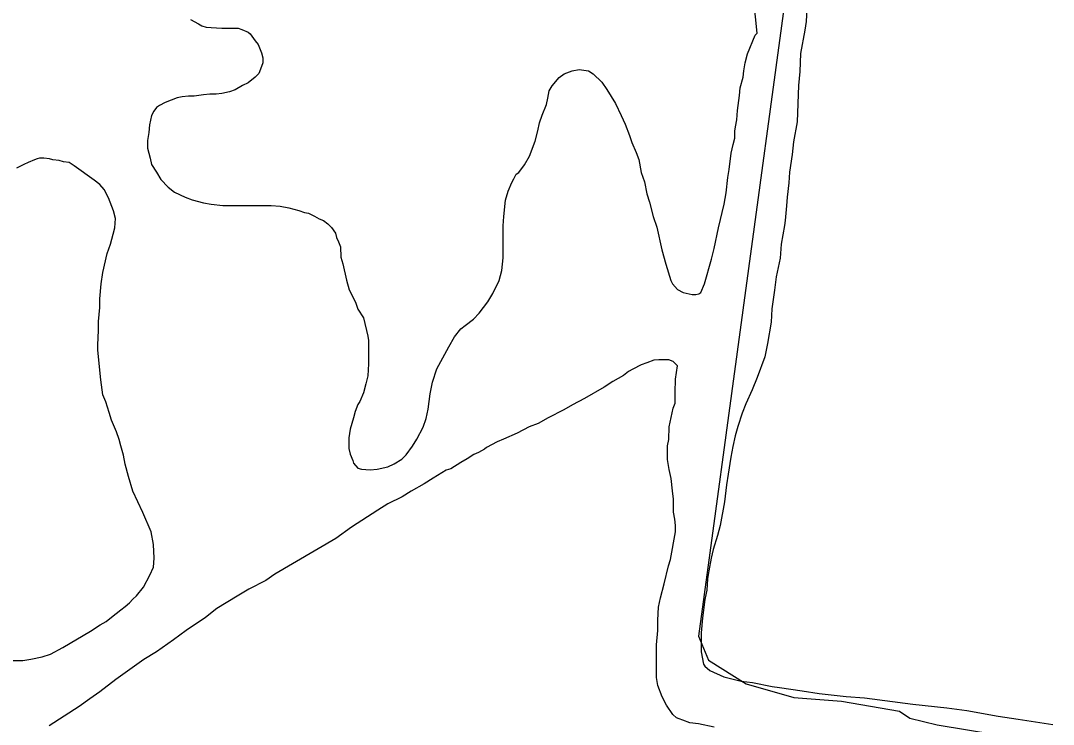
# Model space of a CAD drawing. Extents: x 3161514 to 3199414, y 831166 to 856601.
# Drawn here: x 3166952 to 3167909, y 853490 to 854142 of the extents above; entities that cross this region are included whole.
import ezdxf

# ---------------------------------------------------------------- set-up
doc = ezdxf.new("R2010")
doc.units = 0
doc.layers.add('V-SITE-VEGE', color=7, linetype='Continuous')
doc.layers.add('V-TOPO-SHOR', color=7, linetype='Continuous')

msp = doc.modelspace()

# ---------------------------------------------------------------- linework, layer by layer
at = {"layer": 'V-SITE-VEGE'}
for p, q in [((3167634.12, 854130.04), (3167631.24, 854160.3)), ((3167680.69, 854159.09), (3167679.5, 854141.05)), ((3167109.4, 854142.79), (3167116.96, 854138.72)), ((3167116.96, 854138.72), (3167119.87, 854136.97)), ((3167119.87, 854136.97), (3167123.94, 854135.8)), ((3167123.94, 854135.8), (3167128.59, 854135.21)), ((3167128.59, 854135.21), (3167138.48, 854134.62)), ((3167138.48, 854134.62), (3167153.61, 854134.61)), ((3167153.61, 854134.61), (3167157.1, 854133.44)), ((3167679.5, 854141.05), (3167678.33, 854132.91)), ((3167157.1, 854133.44), (3167162.91, 854131.11)), ((3167162.91, 854131.11), (3167164.65, 854129.36)), ((3167164.65, 854129.36), (3167169.3, 854122.96)), ((3167625.37, 854110.86), (3167632.37, 854128.3)), ((3167632.37, 854128.3), (3167634.12, 854130.04)), ((3167678.33, 854132.91), (3167674.24, 854111.39)), ((3167169.3, 854122.96), (3167172.21, 854119.46)), ((3167172.21, 854119.46), (3167175.11, 854111.9)), ((3167175.11, 854111.9), (3167176.27, 854107.24)), ((3167176.27, 854107.24), (3167176.26, 854102.59)), ((3167623.04, 854102.72), (3167625.37, 854110.86)), ((3167674.24, 854111.39), (3167673.64, 854094.52)), ((3167175.09, 854099.1), (3167172.76, 854092.7)), ((3167176.26, 854102.59), (3167175.09, 854099.1)), ((3167463.05, 854095.31), (3167469.45, 854096.47)), ((3167469.45, 854096.47), (3167478.18, 854095.3)), ((3167621.86, 854095.15), (3167623.04, 854102.72)), ((3167169.27, 854089.21), (3167162.86, 854083.99)), ((3167172.76, 854092.7), (3167169.27, 854089.21)), ((3167444.42, 854081.37), (3167450.83, 854088.93)), ((3167450.83, 854088.93), (3167455.48, 854092.41)), ((3167455.48, 854092.41), (3167463.05, 854095.31)), ((3167478.18, 854095.3), (3167482.24, 854092.39)), ((3167482.24, 854092.39), (3167490.38, 854084.82)), ((3167618.36, 854079.45), (3167621.28, 854089.34)), ((3167621.28, 854089.34), (3167621.86, 854095.15)), ((3167673.64, 854094.52), (3167672.46, 854081.72)), ((3167150.64, 854077.6), (3167145.4, 854075.86)), ((3167157.62, 854081.66), (3167150.64, 854077.6)), ((3167162.86, 854083.99), (3167157.62, 854081.66)), ((3167441.51, 854076.72), (3167444.42, 854081.37)), ((3167490.38, 854084.82), (3167495.03, 854077.83)), ((3167495.03, 854077.83), (3167503.16, 854065.02)), ((3167617.77, 854072.47), (3167618.36, 854079.45)), ((3167672.46, 854081.72), (3167671.26, 854047.98)), ((3167097.11, 854070.09), (3167086.05, 854066.03)), ((3167101.77, 854071.25), (3167097.11, 854070.09)), ((3167107.58, 854071.83), (3167101.77, 854071.25)), ((3167112.82, 854071.82), (3167107.58, 854071.83)), ((3167121.55, 854072.98), (3167112.82, 854071.82)), ((3167127.37, 854073.55), (3167121.55, 854072.98)), ((3167133.18, 854073.55), (3167127.37, 854073.55)), ((3167138.42, 854074.12), (3167133.18, 854073.55)), ((3167145.4, 854075.86), (3167138.42, 854074.12)), ((3167439.17, 854063.93), (3167440.34, 854069.74)), ((3167440.34, 854069.74), (3167441.51, 854076.72)), ((3167616.01, 854058.51), (3167617.77, 854072.47)), ((3167077.91, 854061.38), (3167075.58, 854057.9)), ((3167080.82, 854063.13), (3167077.91, 854061.38)), ((3167086.05, 854066.03), (3167080.82, 854063.13)), ((3167435.08, 854054.04), (3167439.17, 854063.93)), ((3167503.16, 854065.02), (3167508.39, 854053.96)), ((3167615.42, 854049.78), (3167616.01, 854058.51)), ((3167073.24, 854053.83), (3167071.49, 854045.1)), ((3167075.58, 854057.9), (3167073.24, 854053.83)), ((3167432.75, 854047.06), (3167435.08, 854054.04)), ((3167508.39, 854053.96), (3167511.87, 854045.82)), ((3167614.25, 854043.39), (3167615.42, 854049.78)), ((3167071.49, 854045.1), (3167070.9, 854038.13)), ((3167428.66, 854030.2), (3167431, 854039.5)), ((3167431, 854039.5), (3167432.75, 854047.06)), ((3167511.87, 854045.82), (3167515.93, 854035.34)), ((3167613.66, 854039.32), (3167614.25, 854043.39)), ((3167613.66, 854032.92), (3167613.66, 854039.32)), ((3167671.26, 854047.98), (3167667.76, 854029.37)), ((3167069.73, 854030.56), (3167069.72, 854023.58)), ((3167070.9, 854038.13), (3167069.73, 854030.56)), ((3167423.41, 854016.24), (3167428.66, 854030.2)), ((3167515.93, 854035.34), (3167518.25, 854028.94)), ((3167611.91, 854027.1), (3167613.66, 854032.92)), ((3167069.72, 854023.58), (3167072.04, 854014.27)), ((3167518.25, 854028.94), (3167522.31, 854019.63)), ((3167610.15, 854018.96), (3167611.91, 854027.1)), ((3167667.76, 854029.37), (3167666.58, 854017.74)), ((3166959.18, 854010.31), (3166955.1, 854008.57)), ((3166965, 854012.63), (3166959.18, 854010.31)), ((3166967.33, 854013.8), (3166965, 854012.63)), ((3166969.65, 854014.38), (3166967.33, 854013.8)), ((3166973.73, 854014.37), (3166969.65, 854014.38)), ((3166978.96, 854013.78), (3166973.73, 854014.37)), ((3166981.87, 854012.62), (3166978.96, 854013.78)), ((3166987.69, 854012.03), (3166981.87, 854012.62)), ((3166991.76, 854010.86), (3166987.69, 854012.03)), ((3166996.99, 854010.28), (3166991.76, 854010.86)), ((3167001.64, 854007.36), (3166996.99, 854010.28)), ((3167072.04, 854014.27), (3167073.2, 854008.45)), ((3167418.75, 854008.1), (3167423.41, 854016.24)), ((3167522.31, 854019.63), (3167524.63, 854013.23)), ((3167524.63, 854013.23), (3167526.95, 854001.01)), ((3167608.39, 854003.83), (3167610.15, 854018.96)), ((3167666.58, 854017.74), (3167664.23, 854001.45)), ((3166955.1, 854008.57), (3166948.12, 854005.09)), ((3167020.25, 853993.96), (3167001.64, 854007.36)), ((3167073.2, 854008.45), (3167077.85, 854001.47)), ((3167077.85, 854001.47), (3167081.91, 853994.48)), ((3167411.18, 853999.38), (3167413.5, 854001.12)), ((3167413.5, 854001.12), (3167418.75, 854008.1)), ((3167526.95, 854001.01), (3167529.85, 853992.28)), ((3167607.22, 853996.27), (3167608.39, 854003.83)), ((3167664.23, 854001.45), (3167663.64, 853991.56)), ((3167025.48, 853989.89), (3167020.25, 853993.96)), ((3167081.91, 853994.48), (3167088.88, 853987.49)), ((3167403.6, 853983.68), (3167407.1, 853991.82)), ((3167407.1, 853991.82), (3167408.85, 853995.31)), ((3167408.85, 853995.31), (3167411.18, 853999.38)), ((3167529.85, 853992.28), (3167532.16, 853981.22)), ((3167605.46, 853982.31), (3167607.22, 853996.27)), ((3167663.64, 853991.56), (3167661.88, 853978.18)), ((3167029.54, 853985.23), (3167025.48, 853989.89)), ((3167033.61, 853977.66), (3167029.54, 853985.23)), ((3167088.88, 853987.49), (3167094.7, 853982.83)), ((3167094.7, 853982.83), (3167104.58, 853978.17)), ((3167401.26, 853975.54), (3167403.6, 853983.68)), ((3167603.71, 853971.84), (3167605.46, 853982.31)), ((3167038.25, 853965.44), (3167033.61, 853977.66)), ((3167104.58, 853978.17), (3167110.98, 853975.84)), ((3167110.98, 853975.84), (3167121.45, 853972.92)), ((3167121.45, 853972.92), (3167128.43, 853971.75)), ((3167399.5, 853960.42), (3167401.26, 853975.54)), ((3167532.16, 853981.22), (3167534.48, 853973.66)), ((3167534.48, 853973.66), (3167537.96, 853960.28)), ((3167661.88, 853978.18), (3167661.29, 853970.04)), ((3167039.99, 853958.46), (3167038.25, 853965.44)), ((3167128.43, 853971.75), (3167139.48, 853970.57)), ((3167139.48, 853970.57), (3167184.27, 853970.53)), ((3167184.27, 853970.53), (3167192.42, 853969.94)), ((3167192.42, 853969.94), (3167200.56, 853968.18)), ((3167200.56, 853968.18), (3167209.86, 853965.85)), ((3167209.86, 853965.85), (3167215.1, 853964.09)), ((3167215.1, 853964.09), (3167218.59, 853963.51)), ((3167218.59, 853963.51), (3167224.4, 853960.59)), ((3167598.45, 853949.74), (3167603.71, 853971.84)), ((3167661.29, 853970.04), (3167660.12, 853956.66)), ((3167039.4, 853949.73), (3167039.99, 853958.46)), ((3167224.4, 853960.59), (3167228.47, 853958.26)), ((3167228.47, 853958.26), (3167232.54, 853956.52)), ((3167232.54, 853956.52), (3167236.61, 853953.6)), ((3167236.61, 853953.6), (3167240.1, 853950.11)), ((3167398.91, 853951.69), (3167399.5, 853960.42)), ((3167537.96, 853960.28), (3167541.44, 853950.38)), ((3167660.12, 853956.66), (3167659.53, 853952.01)), ((3167035.31, 853934.61), (3167037.65, 853943.92)), ((3167037.65, 853943.92), (3167039.4, 853949.73)), ((3167240.1, 853950.11), (3167243.58, 853944.87)), ((3167243.58, 853944.87), (3167244.74, 853940.8)), ((3167398.88, 853922.02), (3167398.91, 853951.69)), ((3167541.44, 853950.38), (3167546.07, 853929.43)), ((3167594.36, 853930.55), (3167598.45, 853949.74)), ((3167659.53, 853952.01), (3167656.6, 853934.56)), ((3167032.39, 853925.89), (3167035.31, 853934.61)), ((3167244.74, 853940.8), (3167246.48, 853936.72)), ((3167246.48, 853936.72), (3167248.22, 853932.07)), ((3167656.6, 853934.56), (3167655.43, 853921.76)), ((3167028.3, 853908.44), (3167032.39, 853925.89)), ((3167248.22, 853932.07), (3167248.79, 853922.76)), ((3167546.07, 853929.43), (3167549.55, 853916.05)), ((3167592.02, 853920.66), (3167594.36, 853930.55)), ((3167248.79, 853922.76), (3167250.53, 853916.36)), ((3167250.53, 853916.36), (3167254.01, 853901.23)), ((3167397.71, 853910.39), (3167398.88, 853922.02)), ((3167549.55, 853916.05), (3167554.18, 853900.92)), ((3167585.6, 853897.98), (3167592.02, 853920.66)), ((3167655.43, 853921.76), (3167651.92, 853904.31)), ((3167026.55, 853897.97), (3167028.3, 853908.44)), ((3167395.37, 853901.08), (3167397.71, 853910.39)), ((3167025.37, 853884.01), (3167026.55, 853897.97)), ((3167254.01, 853901.23), (3167256.33, 853892.5)), ((3167389.54, 853888.87), (3167395.37, 853901.08)), ((3167554.18, 853900.92), (3167555.93, 853898.01)), ((3167555.93, 853898.01), (3167560.58, 853892.77)), ((3167582.1, 853889.84), (3167585.6, 853897.98)), ((3167651.92, 853904.31), (3167650.16, 853892.1)), ((3167256.33, 853892.5), (3167262.13, 853880.86)), ((3167384.88, 853881.32), (3167389.54, 853888.87)), ((3167560.58, 853892.77), (3167565.81, 853889.86)), ((3167565.81, 853889.86), (3167573.95, 853888.1)), ((3167573.95, 853888.1), (3167577.44, 853888.1)), ((3167577.44, 853888.1), (3167580.35, 853888.68)), ((3167580.35, 853888.68), (3167582.1, 853889.84)), ((3167650.16, 853892.1), (3167647.82, 853874.65)), ((3167025.36, 853875.86), (3167025.37, 853884.01)), ((3167262.13, 853880.86), (3167264.45, 853874.46)), ((3167376.73, 853870.85), (3167384.88, 853881.32)), ((3167024.18, 853863.07), (3167025.36, 853875.86)), ((3167264.45, 853874.46), (3167269.68, 853866.31)), ((3167371.48, 853865.04), (3167376.73, 853870.85)), ((3167647.82, 853874.65), (3167647.23, 853862.43)), ((3167024.17, 853854.92), (3167024.18, 853863.07)), ((3167269.68, 853866.31), (3167273.73, 853849.43)), ((3167359.84, 853856.33), (3167363.92, 853859.23)), ((3167363.92, 853859.23), (3167371.48, 853865.04)), ((3167647.23, 853862.43), (3167643.71, 853842.66)), ((3167023.58, 853840.96), (3167024.17, 853854.92)), ((3167273.73, 853849.43), (3167274.31, 853845.36)), ((3167348.77, 853839.47), (3167354.02, 853848.77)), ((3167354.02, 853848.77), (3167359.84, 853856.33)), ((3167023.58, 853836.31), (3167023.58, 853840.96)), ((3167274.31, 853845.36), (3167274.29, 853823.83)), ((3167337.69, 853819.12), (3167348.77, 853839.47)), ((3167643.71, 853842.66), (3167641.37, 853830.44)), ((3167026.46, 853808.96), (3167023.58, 853836.31)), ((3167641.37, 853830.44), (3167634.37, 853811.25)), ((3167274.29, 853823.83), (3167273.7, 853812.78)), ((3167333.61, 853806.91), (3167337.69, 853819.12)), ((3167526.76, 853823), (3167519.2, 853818.93)), ((3167532, 853824.74), (3167526.76, 853823)), ((3167538.4, 853827.06), (3167532, 853824.74)), ((3167543.06, 853827.63), (3167538.4, 853827.06)), ((3167552.37, 853827.62), (3167543.06, 853827.63)), ((3167556.44, 853825.88), (3167552.37, 853827.62)), ((3167560.5, 853821.8), (3167556.44, 853825.88)), ((3167558.75, 853809.58), (3167560.5, 853821.8)), ((3167273.7, 853812.78), (3167271.95, 853805.22)), ((3167510.46, 853813.12), (3167500.57, 853807.32)), ((3167515.12, 853816.61), (3167510.46, 853813.12)), ((3167519.2, 853818.93), (3167515.12, 853816.61)), ((3167558.15, 853797.37), (3167558.75, 853809.58)), ((3167634.37, 853811.25), (3167629.71, 853799.62)), ((3167028.19, 853795), (3167026.46, 853808.96)), ((3167271.95, 853805.22), (3167269.61, 853797.08)), ((3167331.27, 853795.86), (3167333.61, 853806.91)), ((3167492.42, 853802.09), (3167474.38, 853791.64)), ((3167500.57, 853807.32), (3167492.42, 853802.09)), ((3167031.09, 853788.6), (3167028.19, 853795)), ((3167269.61, 853797.08), (3167266.11, 853788.94)), ((3167329.51, 853781.89), (3167331.27, 853795.86)), ((3167474.38, 853791.64), (3167463.32, 853785.83)), ((3167558.14, 853787.48), (3167558.15, 853797.37)), ((3167629.71, 853799.62), (3167623.88, 853786.83)), ((3167033.99, 853778.71), (3167031.09, 853788.6)), ((3167264.36, 853786.03), (3167262.03, 853779.64)), ((3167266.11, 853788.94), (3167264.36, 853786.03)), ((3167327.76, 853773.17), (3167329.51, 853781.89)), ((3167455.17, 853781.19), (3167440.62, 853773.64)), ((3167463.32, 853785.83), (3167455.17, 853781.19)), ((3167552.88, 853765.38), (3167556.39, 853782.83)), ((3167556.39, 853782.83), (3167558.14, 853787.48)), ((3167623.88, 853786.83), (3167620.38, 853778.11)), ((3167036.31, 853771.72), (3167033.99, 853778.71)), ((3167040.95, 853760.67), (3167036.31, 853771.72)), ((3167260.28, 853773.82), (3167257.36, 853763.35)), ((3167262.03, 853779.64), (3167260.28, 853773.82)), ((3167324.84, 853765.03), (3167327.76, 853773.17)), ((3167440.62, 853773.64), (3167431.3, 853768.41)), ((3167620.38, 853778.11), (3167616.29, 853765.9)), ((3167257.36, 853763.35), (3167256.19, 853755.21)), ((3167319.01, 853753.98), (3167324.84, 853765.03)), ((3167423.16, 853765.51), (3167412.1, 853759.7)), ((3167431.3, 853768.41), (3167423.16, 853765.51)), ((3167552.29, 853753.74), (3167552.88, 853765.38)), ((3167616.29, 853765.9), (3167613.96, 853757.17)), ((3167043.27, 853753.68), (3167040.95, 853760.67)), ((3167045.01, 853747.86), (3167043.27, 853753.68)), ((3167256.19, 853755.21), (3167256.18, 853745.32)), ((3167314.94, 853747.59), (3167319.01, 853753.98)), ((3167399.29, 853753.9), (3167393.47, 853751.58)), ((3167412.1, 853759.7), (3167399.29, 853753.9)), ((3167551.12, 853747.93), (3167552.29, 853753.74)), ((3167613.96, 853757.17), (3167611.62, 853747.28)), ((3167047.33, 853739.13), (3167045.01, 853747.86)), ((3167256.18, 853745.32), (3167257.33, 853740.08)), ((3167309.11, 853739.45), (3167314.94, 853747.59)), ((3167381.83, 853744.61), (3167376.01, 853741.71)), ((3167383.58, 853746.35), (3167381.83, 853744.61)), ((3167393.47, 853751.58), (3167383.58, 853746.35)), ((3167551.11, 853735.13), (3167551.12, 853747.93)), ((3167611.62, 853747.28), (3167609.87, 853737.4)), ((3167049.06, 853730.99), (3167047.33, 853739.13)), ((3167257.33, 853740.08), (3167259.66, 853734.26)), ((3167259.66, 853734.26), (3167260.23, 853731.94)), ((3167298.05, 853731.32), (3167305.03, 853735.38)), ((3167305.03, 853735.38), (3167309.11, 853739.45)), ((3167365.54, 853735.9), (3167359.71, 853732.42)), ((3167371.94, 853739.97), (3167365.54, 853735.9)), ((3167376.01, 853741.71), (3167371.94, 853739.97)), ((3167552.84, 853725.82), (3167551.11, 853735.13)), ((3167609.87, 853737.4), (3167607.52, 853721.69)), ((3167051.96, 853719.35), (3167049.06, 853730.99)), ((3167260.23, 853731.94), (3167264.3, 853727.28)), ((3167264.3, 853727.28), (3167267.79, 853726.11)), ((3167267.79, 853726.11), (3167275.94, 853725.52)), ((3167275.94, 853725.52), (3167282.33, 853726.1)), ((3167282.33, 853726.1), (3167292.23, 853728.41)), ((3167292.23, 853728.41), (3167298.05, 853731.32)), ((3167346.33, 853725.45), (3167334.1, 853717.9)), ((3167350.4, 853726.61), (3167346.33, 853725.45)), ((3167359.71, 853732.42), (3167350.4, 853726.61)), ((3167554.58, 853717.67), (3167552.84, 853725.82)), ((3167056.02, 853705.97), (3167051.96, 853719.35)), ((3167334.1, 853717.9), (3167325.96, 853712.67)), ((3167555.73, 853706.04), (3167554.58, 853717.67)), ((3167607.52, 853721.69), (3167605.77, 853711.81)), ((3167065.31, 853686.18), (3167056.02, 853705.97)), ((3167313.73, 853705.7), (3167305.58, 853700.48)), ((3167325.96, 853712.67), (3167313.73, 853705.7)), ((3167556.89, 853698.47), (3167555.73, 853706.04)), ((3167605.77, 853711.81), (3167604.01, 853696.1)), ((3167305.58, 853700.48), (3167292.19, 853694.09)), ((3167556.88, 853686.26), (3167556.89, 853698.47)), ((3167604.01, 853696.1), (3167599.91, 853674)), ((3167072.85, 853668.14), (3167065.31, 853686.18)), ((3167282.88, 853688.28), (3167258.43, 853672.6)), ((3167292.19, 853694.09), (3167282.88, 853688.28)), ((3167558.03, 853679.86), (3167556.88, 853686.26)), ((3167558.61, 853674.04), (3167558.03, 853679.86)), ((3167075.17, 853656.5), (3167072.85, 853668.14)), ((3167258.43, 853672.6), (3167243.88, 853662.14)), ((3167553.92, 853642.63), (3167558.6, 853668.22)), ((3167558.6, 853668.22), (3167558.61, 853674.04)), ((3167599.91, 853674), (3167597.58, 853664.69)), ((3167075.73, 853643.7), (3167075.17, 853656.5)), ((3167243.88, 853662.14), (3167187.41, 853629.04)), ((3167597.58, 853664.69), (3167593.49, 853651.9)), ((3167593.49, 853651.9), (3167591.74, 853643.76)), ((3167075.15, 853635.56), (3167075.73, 853643.7)), ((3167552.17, 853636.81), (3167553.92, 853642.63)), ((3167591.74, 853643.76), (3167589.4, 853632.12)), ((3167065.82, 853616.95), (3167071.65, 853628)), ((3167071.65, 853628), (3167075.15, 853635.56)), ((3167187.41, 853629.04), (3167179.26, 853623.23)), ((3167548.08, 853619.95), (3167552.17, 853636.81)), ((3167589.4, 853632.12), (3167588.22, 853624.56)), ((3167179.26, 853623.23), (3167163.55, 853615.1)), ((3167544.58, 853607.16), (3167548.08, 853619.95)), ((3167588.22, 853624.56), (3167587.63, 853614.09)), ((3167055.92, 853605.91), (3167059.41, 853608.81)), ((3167059.41, 853608.81), (3167065.82, 853616.95)), ((3167152.49, 853608.72), (3167133.86, 853597.1)), ((3167163.55, 853615.1), (3167152.49, 853608.72)), ((3167587.63, 853614.09), (3167585.88, 853605.37)), ((3167048.93, 853598.93), (3167053.01, 853602.42)), ((3167053.01, 853602.42), (3167055.92, 853605.91)), ((3167542.82, 853598.43), (3167544.58, 853607.16)), ((3167585.88, 853605.37), (3167583.53, 853588.5)), ((3167036.12, 853589.06), (3167044.85, 853596.03)), ((3167044.85, 853596.03), (3167048.93, 853598.93)), ((3167133.86, 853597.1), (3167123.38, 853588.97)), ((3167542.23, 853586.21), (3167542.82, 853598.43)), ((3167016.91, 853576.28), (3167025.64, 853582.09)), ((3167025.64, 853582.09), (3167031.46, 853584.99)), ((3167031.46, 853584.99), (3167036.12, 853589.06)), ((3167123.38, 853588.97), (3167105.33, 853576.77)), ((3167542.22, 853576.91), (3167542.23, 853586.21)), ((3167583.53, 853588.5), (3167582.36, 853574.54)), ((3166991.3, 853561.18), (3167016.91, 853576.28)), ((3167105.33, 853576.77), (3167093.69, 853568.06)), ((3167541.04, 853563.53), (3167542.22, 853576.91)), ((3167582.36, 853574.54), (3167582.34, 853557.09)), ((3166979.66, 853554.79), (3166991.3, 853561.18)), ((3167093.69, 853568.06), (3167077.97, 853557.02)), ((3167541.01, 853533.28), (3167541.04, 853563.53)), ((3166961.62, 853550.16), (3166972.09, 853552.47)), ((3166972.09, 853552.47), (3166979.66, 853554.79)), ((3167077.97, 853557.02), (3167066.33, 853550.05)), ((3167582.34, 853557.09), (3167584.65, 853545.45)), ((3166940.68, 853549.01), (3166954.06, 853549)), ((3166954.06, 853549), (3166961.62, 853550.16)), ((3167066.33, 853550.05), (3167051.2, 853539.01)), ((3167584.65, 853545.45), (3167585.81, 853543.7)), ((3167585.81, 853543.7), (3167590.47, 853539.63)), ((3167051.2, 853539.01), (3167040.13, 853531.46)), ((3167542.17, 853525.71), (3167541.01, 853533.28)), ((3167590.47, 853539.63), (3167603.26, 853533.8)), ((3167603.26, 853533.8), (3167619.54, 853529.71)), ((3167040.13, 853531.46), (3167025.58, 853519.84)), ((3167546.23, 853515.24), (3167542.17, 853525.71)), ((3167619.54, 853529.71), (3167630.01, 853528.53)), ((3167630.01, 853528.53), (3167648.04, 853525.02)), ((3167648.04, 853525.02), (3167655.03, 853523.85)), ((3167655.03, 853523.85), (3167675.96, 853520.92)), ((3167016.27, 853513.45), (3167006.37, 853506.48)), ((3167025.58, 853519.84), (3167016.27, 853513.45)), ((3167550.29, 853507.67), (3167546.23, 853515.24)), ((3167675.96, 853520.92), (3167691.67, 853518.58)), ((3167691.67, 853518.58), (3167716.68, 853515.65)), ((3167716.68, 853515.65), (3167733.55, 853514.47)), ((3167733.55, 853514.47), (3167778.34, 853508.6)), ((3167006.37, 853506.48), (3166978.43, 853488.47)), ((3167556.1, 853498.94), (3167550.29, 853507.67)), ((3167778.34, 853508.6), (3167809.75, 853505.08)), ((3167809.75, 853505.08), (3167828.36, 853502.73)), ((3167559.59, 853496.03), (3167556.1, 853498.94)), ((3167561.92, 853494.86), (3167559.59, 853496.03)), ((3167565.41, 853493.69), (3167561.92, 853494.86)), ((3167828.36, 853502.73), (3167857.44, 853497.47)), ((3167857.44, 853497.47), (3167876.05, 853494.54)), ((3167876.05, 853494.54), (3167908.04, 853489.86)), ((3167571.8, 853491.36), (3167565.41, 853493.69)), ((3167579.95, 853490.19), (3167571.8, 853491.36)), ((3167594.48, 853487.27), (3167579.95, 853490.19))]:
    msp.add_line(p, q, dxfattribs=at)
at = {"layer": 'V-TOPO-SHOR'}
msp.add_lwpolyline([(3167702.97, 854477.8), (3167579.81, 853571.47), (3167589.28, 853549.37), (3167624.02, 853527.26), (3167668.23, 853514.63), (3167712.44, 853511.47), (3167766.13, 853502), (3167775.6, 853495.68), (3167800.86, 853489.37), (3168261.92, 853413.58), (3168438.76, 853388.31)], dxfattribs=at)

doc.saveas('drawing.dxf')
